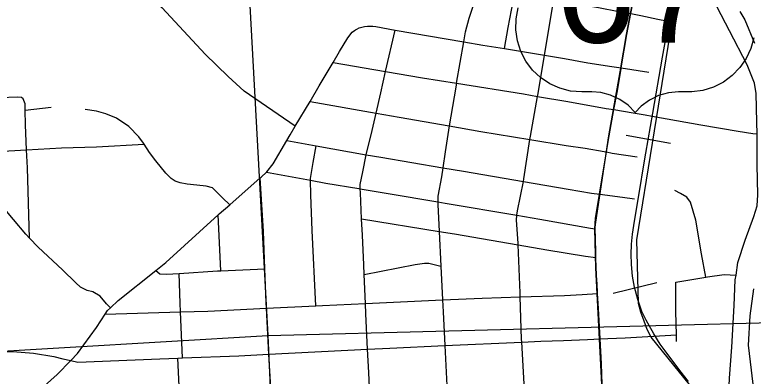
# Model space of a CAD drawing. Extents: x 128.7 to 185.5, y -21.4 to 12.6.
# Drawn here: x 169.823 to 171.051, y -7.485 to -6.884 of the extents above; entities that cross this region are included whole.
import ezdxf

# ---------------------------------------------------------------- set-up
doc = ezdxf.new("R2010")
doc.units = 0
for name, color, linetype in [('tdCoCityStreetMajor', 7, 'Continuous'), ('tdCoCityStreetMinor', 7, 'Continuous'), ('tdCoHydroRiver', 7, 'Continuous'), ('tdCoPriCL', 7, 'Continuous'), ('tdCoPrimary', 7, 'Continuous'), ('tdCoPriNonDiv', 7, 'Continuous'), ('tdCoPriNonDivCL', 7, 'Continuous'), ('tdCoRRCL', 7, 'Continuous'), ('tdCoSectLine', 7, 'Continuous'), ('tdCoShieldUsRte', 7, 'Continuous'), ('tdCoTwpBndryShd', 7, 'Continuous')]:
    doc.layers.add(name, color=color, linetype=linetype)

msp = doc.modelspace()

# ---------------------------------------------------------------- linework, layer by layer
at = {"layer": 'tdCoCityStreetMajor'}
for points in [[(169.9157, -7.4586), (169.9271, -7.4468), (169.9585, -7.4034), (169.9727, -7.3816), (169.977, -7.3751), (169.9816, -7.3708), (169.9947, -7.3588), (170.0572, -7.309), (170.0741, -7.2954), (170.1611, -7.216), (170.1624, -7.2148), (170.1801, -7.1994), (170.231, -7.1549), (170.2324, -7.1536), (170.2412, -7.1453), (170.2418, -7.1447), (170.2522, -7.1312), (170.275, -7.0926), (170.2805, -7.0833), (170.2892, -7.0688), (170.3136, -7.0279), (170.3291, -7.0017), (170.3522, -6.9627), (170.3629, -6.9448), (170.3767, -6.9221), (170.3836, -6.9124), (170.3874, -6.9097), (170.3893, -6.9086), (170.3913, -6.9074), (170.3956, -6.9055), (170.3999, -6.904), (170.4044, -6.9029), (170.409, -6.9023), (170.4136, -6.9022), (170.4183, -6.9025), (170.4228, -6.9033), (170.4555, -6.9089), (170.5693, -6.9285), (170.5722, -6.912), (170.5784, -6.8894), (170.5968, -6.8338)], [(169.9157, -7.4586), (169.9277, -7.4613), (170.0231, -7.4573), (170.0638, -7.4556), (170.0936, -7.4544), (170.1017, -7.4541), (170.1955, -7.4504), (170.2454, -7.4479), (170.4094, -7.4397), (170.4465, -7.4379), (170.5377, -7.4337), (170.6656, -7.428), (170.6973, -7.4265), (170.7352, -7.4253), (170.775, -7.4235), (170.7962, -7.4225), (170.8088, -7.422), (170.8375, -7.4206), (170.9229, -7.416)], [(169.6058, -7.4553), (169.6098, -7.4551), (169.7317, -7.447), (169.7683, -7.4445), (169.8066, -7.4436), (169.8196, -7.4433), (169.8539, -7.4462), (169.8875, -7.4517), (169.9023, -7.4556), (169.9157, -7.4586)], [(169.7474, -7.6246), (169.824, -7.5463), (169.8287, -7.5415), (169.8458, -7.524), (169.8931, -7.4819), (169.9157, -7.4586)]]:
    msp.add_lwpolyline(points, dxfattribs=at)
at = {"layer": 'tdCoCityStreetMinor'}
for p, q in [((170.4394, -6.9779), (170.4555, -6.9089)), ((170.6368, -6.9398), (170.7037, -6.9508)), ((170.3522, -6.9627), (170.4394, -6.9779)), ((170.3136, -7.0279), (170.4235, -7.047)), ((169.84, -7.0422), (169.8834, -7.0369)), ((170.275, -7.0926), (170.3241, -7.1014)), ((170.3241, -7.1014), (170.4072, -7.1162)), ((170.2412, -7.1453), (170.3147, -7.1587)), ((170.1654, -7.3091), (170.1611, -7.216)), ((170.3995, -7.2231), (170.5283, -7.2437)), ((170.5283, -7.2437), (170.5312, -7.3017)), ((170.1654, -7.3091), (170.2387, -7.3062)), ((170.5312, -7.3017), (170.534, -7.3578)), ((170.4057, -7.3638), (170.4036, -7.3156)), ((170.2414, -7.3715), (170.3234, -7.3676)), ((170.4057, -7.3638), (170.534, -7.3578)), ((169.9727, -7.3816), (170.0983, -7.3776)), ((170.1017, -7.4541), (170.0983, -7.3776))]:
    msp.add_line(p, q, dxfattribs=at)
for points in [[(170.2892, -7.0688), (170.2039, -7.0103), (170.1773, -6.9864), (170.1393, -6.9492), (170.0678, -6.8722), (170.0007, -6.7938), (169.959, -6.744), (169.946, -6.7277), (169.9373, -6.7117), (169.9213, -6.6742), (169.9112, -6.6414), (169.8789, -6.5514), (169.8416, -6.4471), (169.839, -6.4351), (169.837, -6.4259), (169.8397, -6.3568), (169.8411, -6.3011), (169.8412, -6.2997)], [(171.0571, -7.0814), (171.0569, -7.0619), (171.0554, -7.0145), (171.0527, -6.9975), (171.0407, -6.9669), (171.0111, -6.9102), (170.9908, -6.8709), (170.978, -6.8461), (170.968, -6.8337), (170.9602, -6.8242), (170.9526, -6.8178), (170.9449, -6.8131), (170.937, -6.8099), (170.9323, -6.809)], [(170.7801, -6.8691), (170.7934, -6.8717), (170.8274, -6.8779), (170.847, -6.8816), (170.8639, -6.8848), (170.892, -6.8907), (170.9064, -6.8938), (170.9171, -6.8348)], [(170.6368, -6.9398), (170.6434, -6.9047), (170.6513, -6.8613), (170.6544, -6.8446)], [(170.7037, -6.9508), (170.7047, -6.9447), (170.7192, -6.857)], [(170.5572, -6.9975), (170.5693, -6.9285), (170.6011, -6.9339), (170.6368, -6.9398)], [(170.692, -7.0192), (170.6929, -7.0143), (170.7037, -6.9508)], [(170.7037, -6.9508), (170.737, -6.9563), (170.7756, -6.9632), (170.8153, -6.9694), (170.8311, -6.9719), (170.8311, -6.9719), (170.877, -6.9792)], [(170.4235, -7.047), (170.4312, -7.0132), (170.4394, -6.9779)], [(170.4394, -6.9779), (170.5007, -6.9886), (170.5572, -6.9975)], [(170.5572, -6.9975), (170.5532, -7.0201), (170.5453, -7.0683)], [(170.5572, -6.9975), (170.6687, -7.0152), (170.692, -7.0192)], [(169.84, -7.0422), (169.8397, -7.0317), (169.8365, -7.0233), (169.8336, -7.0209), (169.8269, -7.0204), (169.7971, -7.0218)], [(170.6794, -7.0911), (170.6803, -7.0855), (170.692, -7.0192)], [(170.692, -7.0192), (170.7423, -7.0278), (170.8062, -7.0391), (170.8191, -7.0413), (170.8508, -7.0467), (170.871, -7.05), (170.8824, -7.052), (170.9634, -7.0667), (171.0258, -7.0773), (171.0499, -7.0808), (171.0571, -7.0814)], [(169.8424, -7.1082), (169.8407, -7.0667), (169.84, -7.0422)], [(170.0378, -7.0987), (170.0366, -7.0968), (170.029, -7.0864), (170.0124, -7.0694), (169.9917, -7.0556), (169.9742, -7.048), (169.9587, -7.044), (169.9399, -7.0408)], [(170.4072, -7.1162), (170.417, -7.0758), (170.4235, -7.047)], [(170.4235, -7.047), (170.4618, -7.0537), (170.5453, -7.0683)], [(170.5453, -7.0683), (170.5382, -7.1113), (170.5346, -7.1379)], [(170.5453, -7.0683), (170.5979, -7.0776), (170.6794, -7.0911)], [(171.0221, -7.3163), (171.0251, -7.2954), (171.0374, -7.2584), (171.0515, -7.2192), (171.0574, -7.2012), (171.0584, -7.183), (171.0574, -7.1329), (171.0571, -7.0814)], [(170.6686, -7.1608), (170.6694, -7.1566), (170.6794, -7.0911)], [(170.6794, -7.0911), (170.7396, -7.101), (170.7712, -7.1052), (170.8027, -7.1107), (170.8068, -7.1116), (170.8161, -7.1139), (170.8577, -7.1195)], [(169.7186, -7.1151), (169.7728, -7.1121), (169.8424, -7.1082)], [(169.8424, -7.1082), (169.9001, -7.105), (169.9586, -7.103), (170.0378, -7.0987)], [(169.8473, -7.2549), (169.8437, -7.1378), (169.8424, -7.1082)], [(170.1801, -7.1994), (170.1683, -7.1878), (170.1513, -7.1713), (170.1409, -7.1683), (170.1254, -7.1671), (170.1096, -7.1653), (170.0978, -7.1631), (170.0894, -7.1602), (170.0825, -7.1557), (170.0736, -7.1469), (170.0573, -7.1264), (170.0465, -7.1123), (170.0378, -7.0987)], [(170.3147, -7.1587), (170.3146, -7.1555), (170.3186, -7.1293), (170.3241, -7.1014)], [(169.8473, -7.2549), (169.8408, -7.2481), (169.8208, -7.2237), (169.806, -7.2069), (169.7976, -7.1973), (169.791, -7.1859), (169.7838, -7.1697), (169.7762, -7.1524), (169.774, -7.143), (169.773, -7.1339), (169.7728, -7.1121)], [(170.3973, -7.1729), (170.3968, -7.1656), (170.4014, -7.1447), (170.4072, -7.1162)], [(170.4072, -7.1162), (170.4314, -7.1205), (170.5346, -7.1379)], [(170.5346, -7.1379), (170.5325, -7.1532), (170.5264, -7.1853), (170.5262, -7.1947)], [(170.5346, -7.1379), (170.569, -7.1437), (170.6686, -7.1608)], [(170.2387, -7.3062), (170.2362, -7.2436), (170.231, -7.1549)], [(170.3234, -7.3676), (170.3173, -7.2423), (170.3151, -7.1828), (170.3147, -7.1587)], [(170.3147, -7.1587), (170.34, -7.1633), (170.3947, -7.1724), (170.3973, -7.1729)], [(170.6578, -7.2169), (170.6586, -7.2096), (170.6686, -7.1608)], [(170.6686, -7.1608), (170.7428, -7.1735), (170.782, -7.1802), (170.7955, -7.182), (170.8334, -7.1869), (170.8535, -7.1896)], [(170.3995, -7.2231), (170.3975, -7.1798), (170.3973, -7.1729)], [(170.3973, -7.1729), (170.4436, -7.1806), (170.5262, -7.1947)], [(170.9717, -7.32), (170.9649, -7.281), (170.9555, -7.2251), (170.9461, -7.195), (170.9402, -7.1868), (170.9298, -7.1807), (170.9205, -7.1755)], [(170.5262, -7.1947), (170.5262, -7.1947), (170.5261, -7.1991), (170.5283, -7.2437)], [(170.5262, -7.1947), (170.5382, -7.1967), (170.6578, -7.2169)], [(170.6597, -7.266), (170.6596, -7.2631), (170.6569, -7.2249), (170.6578, -7.2169)], [(170.6578, -7.2169), (170.696, -7.2234), (170.7801, -7.2382), (170.7879, -7.2392)], [(170.4036, -7.3156), (170.4029, -7.2992), (170.4007, -7.25), (170.3995, -7.2231)], [(170.5283, -7.2437), (170.554, -7.2478), (170.6597, -7.266)], [(169.9816, -7.3708), (169.9752, -7.364), (169.9648, -7.3512), (169.9523, -7.344), (169.9431, -7.3418), (169.932, -7.3366), (169.9244, -7.3292), (169.902, -7.3075), (169.8615, -7.2698), (169.8473, -7.2549)], [(170.6632, -7.3526), (170.663, -7.3457), (170.6597, -7.266)], [(170.6597, -7.266), (170.7073, -7.2742), (170.7717, -7.2848), (170.7892, -7.2872)], [(170.2414, -7.3715), (170.2409, -7.3619), (170.2387, -7.3062)], [(170.4036, -7.3156), (170.4887, -7.2985), (170.504, -7.2968), (170.5112, -7.2968), (170.5312, -7.3017)], [(170.0572, -7.309), (170.0638, -7.3143), (170.0749, -7.315), (170.0961, -7.3136)], [(170.0961, -7.3136), (170.1597, -7.3094), (170.1654, -7.3091)], [(170.0983, -7.3776), (170.0976, -7.3631), (170.0961, -7.3136)], [(170.9717, -7.32), (170.9745, -7.3194), (171.0026, -7.3154), (171.0221, -7.3163)], [(171.0196, -7.6214), (171.0204, -7.5891), (171.0207, -7.5593), (171.0192, -7.5425), (171.016, -7.5275), (171.0128, -7.5132), (171.0108, -7.5008), (171.0113, -7.488), (171.015, -7.4365), (171.0192, -7.3672), (171.0209, -7.3243), (171.0221, -7.3163)], [(170.9232, -7.427), (170.9229, -7.416), (170.9217, -7.3768), (170.922, -7.346), (170.9219, -7.3281), (170.9286, -7.3273), (170.9717, -7.32)], [(170.534, -7.3578), (170.5999, -7.3547), (170.6632, -7.3526)], [(170.6632, -7.3526), (170.7367, -7.3501), (170.7662, -7.3486), (170.7919, -7.3469)], [(170.67, -7.5044), (170.6697, -7.4971), (170.6656, -7.428), (170.6652, -7.4227), (170.6632, -7.3526)], [(170.3234, -7.3676), (170.3346, -7.3671), (170.4057, -7.3638)], [(170.4131, -7.5156), (170.4113, -7.4782), (170.4094, -7.4397), (170.4064, -7.3808), (170.4057, -7.3638)], [(170.534, -7.3578), (170.535, -7.3776), (170.5377, -7.4337), (170.5409, -7.5002), (170.5414, -7.5103)], [(170.0983, -7.3776), (170.1437, -7.3762), (170.2414, -7.3715)], [(170.2487, -7.5215), (170.2478, -7.4946), (170.2454, -7.4479), (170.2414, -7.3715)], [(170.0975, -7.5281), (170.0973, -7.5245), (170.0936, -7.4544)]]:
    msp.add_lwpolyline(points, dxfattribs=at)
at = {"layer": 'tdCoHydroRiver'}
for points in [[(171.0284, -6.8779), (171.0368, -6.8918), (171.0526, -6.9306)], [(171.0511, -7.3395), (171.045, -7.384), (171.0421, -7.433), (171.0536, -7.5257)]]:
    msp.add_lwpolyline(points, dxfattribs=at)
at = {"layer": 'tdCoPriCL'}
msp.add_lwpolyline([(170.799, -7.4983), (170.7984, -7.4709), (170.7982, -7.4638), (170.7958, -7.4225), (170.7948, -7.4047), (170.793, -7.3721), (170.7915, -7.3469), (170.7903, -7.3257), (170.7891, -7.3045), (170.7889, -7.2872), (170.7888, -7.2808), (170.7885, -7.2696), (170.7881, -7.2534), (170.7875, -7.2392), (170.7886, -7.2216), (170.7951, -7.182), (170.7979, -7.1647), (170.7983, -7.1624), (170.8065, -7.1116), (170.8108, -7.085), (170.8187, -7.0413), (170.8238, -7.013), (170.8305, -6.9735), (170.8465, -6.8815)], dxfattribs=at)
at = {"layer": 'tdCoPrimary'}
msp.add_line((170.7919, -7.3469), (170.7909, -7.3299), dxfattribs=at)
msp.add_line((170.7919, -7.3469), (170.7909, -7.3299), dxfattribs=at)
for points in [[(170.8308, -6.9735), (170.8311, -6.9719), (170.8405, -6.9163), (170.847, -6.8816), (170.8563, -6.832), (170.8622, -6.8026), (170.8636, -6.7956), (170.8787, -6.72), (170.8807, -6.7093), (170.8898, -6.6608), (170.8967, -6.6221), (170.8997, -6.6059), (170.9085, -6.5627), (170.9138, -6.536), (170.9187, -6.5116), (170.9297, -6.4549), (170.9314, -6.4466), (170.9376, -6.415), (170.948, -6.3686), (170.9501, -6.3599)], [(170.8308, -6.9735), (170.8311, -6.9719), (170.8405, -6.9163), (170.847, -6.8816), (170.8563, -6.832), (170.8622, -6.8026), (170.8636, -6.7956), (170.8787, -6.72), (170.8807, -6.7093), (170.8898, -6.6608), (170.8967, -6.6221), (170.8997, -6.6059), (170.9085, -6.5627), (170.9138, -6.536), (170.9187, -6.5116), (170.9297, -6.4549), (170.9314, -6.4466), (170.9376, -6.415), (170.948, -6.3686), (170.9501, -6.3599)], [(170.7997, -7.4983), (170.7986, -7.4638), (170.7962, -7.4225), (170.7934, -7.3721), (170.7919, -7.3469), (170.7909, -7.3299), (170.7907, -7.3257), (170.7894, -7.3045), (170.7892, -7.2872), (170.7892, -7.2808), (170.7884, -7.2534), (170.7877, -7.2416), (170.7879, -7.2392), (170.7889, -7.2216), (170.7955, -7.182), (170.7983, -7.1647), (170.8068, -7.1116), (170.8111, -7.085), (170.8191, -7.0413), (170.8242, -7.013), (170.8308, -6.9735), (170.8311, -6.9719), (170.8405, -6.9163), (170.847, -6.8816)], [(170.7909, -7.3299), (170.7907, -7.3257), (170.7894, -7.3045), (170.7892, -7.2872), (170.7892, -7.2808), (170.7884, -7.2534), (170.7877, -7.2416), (170.7879, -7.2392), (170.7889, -7.2216), (170.7955, -7.182), (170.7983, -7.1647), (170.8068, -7.1116), (170.8111, -7.085), (170.8191, -7.0413), (170.8242, -7.013), (170.8308, -6.9735)], [(170.7909, -7.3299), (170.7907, -7.3257), (170.7894, -7.3045), (170.7892, -7.2872), (170.7892, -7.2808), (170.7884, -7.2534), (170.7877, -7.2416), (170.7879, -7.2392), (170.7889, -7.2216), (170.7955, -7.182), (170.7983, -7.1647), (170.8068, -7.1116), (170.8111, -7.085), (170.8191, -7.0413), (170.8242, -7.013), (170.8308, -6.9735)], [(170.8059, -7.6508), (170.8055, -7.6389), (170.8024, -7.5735), (170.8015, -7.5536), (170.7997, -7.4983), (170.7986, -7.4638), (170.7962, -7.4225), (170.7934, -7.3721), (170.7919, -7.3469)], [(170.8059, -7.6508), (170.8055, -7.6389), (170.8024, -7.5735), (170.8015, -7.5536), (170.7997, -7.4983), (170.7986, -7.4638), (170.7962, -7.4225), (170.7934, -7.3721), (170.7919, -7.3469)]]:
    msp.add_lwpolyline(points, dxfattribs=at)
at = {"layer": 'tdCoPriNonDiv'}
msp.add_lwpolyline([(170.557, -7.8978), (170.5538, -7.8164), (170.8124, -7.8046), (170.799, -7.4983), (170.7891, -7.3045), (170.7875, -7.2392), (170.8108, -7.085), (170.8465, -6.8815), (170.8965, -6.6221), (170.9373, -6.415), (171.0164, -6.0719), (171.0409, -5.967)], dxfattribs=at)
at = {"layer": 'tdCoPriNonDivCL'}
msp.add_lwpolyline([(170.7993, -7.4983), (170.7982, -7.4638), (170.7958, -7.4225), (170.793, -7.3721), (170.7915, -7.3469), (170.7903, -7.3257), (170.7891, -7.3045), (170.7889, -7.2872), (170.7888, -7.2808), (170.7885, -7.2696), (170.7881, -7.2534), (170.7873, -7.2416), (170.7875, -7.2392), (170.7886, -7.2216), (170.7951, -7.182), (170.7979, -7.1647), (170.8065, -7.1116), (170.8108, -7.085), (170.8187, -7.0413), (170.8238, -7.013), (170.8305, -6.9735), (170.8307, -6.9719), (170.8401, -6.9163), (170.8466, -6.8816)], dxfattribs=at)
msp.add_lwpolyline([(170.7993, -7.4983), (170.7982, -7.4638), (170.7958, -7.4225), (170.793, -7.3721), (170.7915, -7.3469), (170.7903, -7.3257), (170.7891, -7.3045), (170.7889, -7.2872), (170.7888, -7.2808), (170.7885, -7.2696), (170.7881, -7.2534), (170.7873, -7.2416), (170.7875, -7.2392), (170.7886, -7.2216), (170.7951, -7.182), (170.7979, -7.1647), (170.8065, -7.1116), (170.8108, -7.085), (170.8187, -7.0413), (170.8238, -7.013), (170.8305, -6.9735), (170.8307, -6.9719), (170.8401, -6.9163), (170.8466, -6.8816)], dxfattribs=at)
at = {"layer": 'tdCoRRCL'}
for p, q in [((170.913, -7.0973), (170.8391, -7.0845)), ((170.8903, -7.3293), (170.8175, -7.3471))]:
    msp.add_line(p, q, dxfattribs=at)
for points in [[(169.6552, -9.103), (170.7375, -8.0526), (170.7906, -8.013), (170.8191, -7.9989), (170.8455, -7.9881), (170.8635, -7.9755), (170.8784, -7.9625), (170.8938, -7.9436), (170.9093, -7.9188), (170.9614, -7.8347), (170.9735, -7.7806), (170.9847, -7.7012), (170.9873, -7.6244), (170.9834, -7.5756), (170.9801, -7.5559), (170.9765, -7.5418), (170.973, -7.5331), (170.8808, -7.4194), (170.8744, -7.4069), (170.8692, -7.3932), (170.8639, -7.3783), (170.8598, -7.3634), (170.8573, -7.2577), (170.9353, -6.7749)], [(170.9429, -7.4933), (170.9311, -7.4778), (170.9088, -7.4485), (170.904, -7.4422), (170.8957, -7.4314), (170.8852, -7.4139), (170.8724, -7.3913), (170.8655, -7.3772), (170.8585, -7.357), (170.8535, -7.3365), (170.8501, -7.3182), (170.8481, -7.2986), (170.848, -7.2977), (170.8477, -7.2823), (170.8482, -7.2647), (170.8501, -7.2482), (170.8532, -7.2269), (170.86, -7.1871), (170.8705, -7.1232), (170.8721, -7.1134), (170.8836, -7.0469), (170.8996, -6.9541), (170.9051, -6.9235), (170.9214, -6.8327)], [(170.9429, -7.4933), (170.9311, -7.4778), (170.9088, -7.4485), (170.904, -7.4422), (170.8957, -7.4314), (170.8852, -7.4139), (170.8724, -7.3913), (170.8655, -7.3772), (170.8585, -7.357), (170.8535, -7.3365), (170.8501, -7.3182), (170.8481, -7.2986), (170.848, -7.2977), (170.8477, -7.2823), (170.8482, -7.2647), (170.8501, -7.2482), (170.8532, -7.2269), (170.86, -7.1871), (170.8705, -7.1232), (170.8721, -7.1134), (170.8836, -7.0469), (170.8996, -6.9541), (170.9051, -6.9235), (170.9214, -6.8327)]]:
    msp.add_lwpolyline(points, dxfattribs=at)
at = {"layer": 'tdCoSectLine'}
for points in [[(170.1892, -6.4209), (170.2433, -7.417)], [(170.2433, -7.417), (171.1463, -7.3934)], [(169.2283, -7.4765), (170.2433, -7.417)], [(170.2433, -7.417), (170.2883, -8.4202)]]:
    msp.add_lwpolyline(points, dxfattribs=at)
at = {"layer": 'tdCoShieldUsRte'}
msp.add_lwpolyline([(171.0515, -6.9217), (171.0467, -6.9394), (171.039, -6.9562), (171.0286, -6.9714), (171.0159, -6.9846), (171.0011, -6.9955), (170.9847, -7.0038), (170.9671, -7.0093), (170.9488, -7.0117), (170.9397, -7.0118), (170.9264, -7.0119), (170.9095, -7.0134), (170.8933, -7.018), (170.8781, -7.0254), (170.8645, -7.0355), (170.8544, -7.0461), (170.8426, -7.034), (170.8288, -7.0243), (170.8135, -7.0172), (170.7971, -7.013), (170.7825, -7.0119), (170.7654, -7.0119), (170.747, -7.0103), (170.7292, -7.0057), (170.7124, -6.9982), (170.6971, -6.988), (170.6837, -6.9754), (170.6726, -6.9607), (170.6641, -6.9444), (170.6585, -6.9269), (170.6558, -6.9087), (170.6563, -6.8903), (170.6598, -6.8722)], dxfattribs=at)
at = {"layer": 'tdCoTwpBndryShd'}
msp.add_lwpolyline([(164.2242, -7.6615), (165.2237, -7.6293), (166.2269, -7.5924), (167.2263, -7.5566), (168.2301, -7.5206), (169.2283, -7.4765), (170.2433, -7.417), (171.1463, -7.3934)], dxfattribs=at)

# ---------------------------------------------------------------- texts
at = {"layer": 'tdCoShieldUsRte'}
msp.add_text('67', height=0.18, dxfattribs=at).set_placement((170.7216, -6.9297))

doc.saveas('drawing.dxf')
